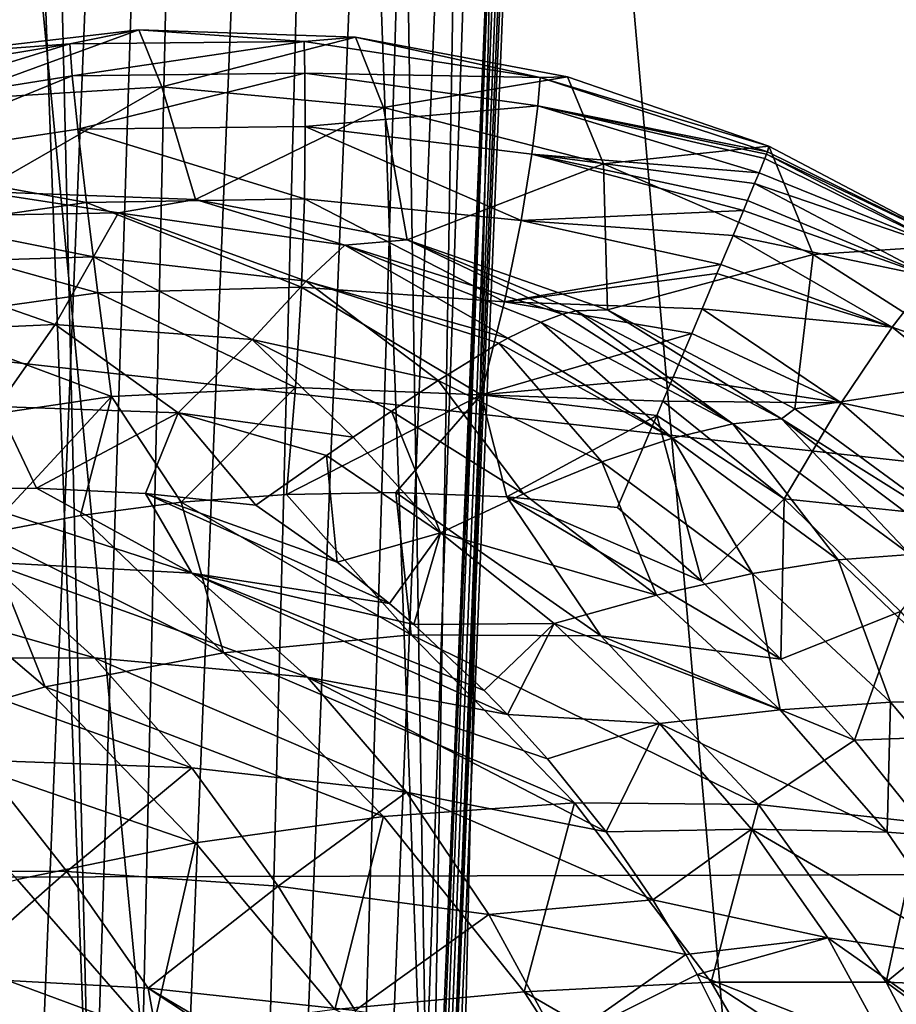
# Model space of a CAD drawing. Header units: metres. Extents: x -104 to 104, y -68 to 90.
# Tile 446 of 656: x 19.705 to 20.318, y 24.838 to 25.525. Entities that reach past the tile are written whole.
import ezdxf

# ---------------------------------------------------------------- set-up
doc = ezdxf.new("R2010")
doc.units = ezdxf.units.M
doc.layers.add('solid_FIT-BATH-153_SW0002', color=7, linetype='CONTINUOUS')

msp = doc.modelspace()

# ---------------------------------------------------------------- linework, layer by layer
at = {"layer": 'solid_FIT-BATH-153_SW0002'}
for points in [[(20.785593, 29.53274, 16.14599), (19.707029, 28.124168, 16.137243), (22.869093, 24.93479, 16.119249)], [(19.529642, 23.042793, 1.104842), (19.620802, 28.615993, 1.188013), (19.755295, 28.610641, 1.105795)], [(19.649925, 23.038979, 1.001418), (19.529642, 23.042793, 1.104842), (19.755295, 28.610641, 1.105795)], [(19.649925, 23.038979, 1.001418), (19.755295, 28.610641, 1.105795), (19.875082, 28.605886, 1.003553)], [(19.752335, 23.034723, 0.880268), (19.649925, 23.038979, 1.001418), (19.875082, 28.605886, 1.003553)], [(19.752335, 23.034723, 0.880268), (19.875082, 28.605886, 1.003553), (19.977125, 28.601843, 0.884046)], [(19.83453, 23.030125, 0.744077), (19.752335, 23.034723, 0.880268), (19.977125, 28.601843, 0.884046)], [(19.83453, 23.030125, 0.744077), (19.977125, 28.601843, 0.884046), (20.05909, 28.598604, 0.750146)], [(19.894173, 23.025311, 0.596591), (19.83453, 23.030125, 0.744077), (20.05909, 28.598604, 0.750146)], [(19.894173, 23.025311, 0.596591), (20.05909, 28.598604, 0.750146), (20.118942, 28.596245, 0.605191)], [(19.929777, 23.020416, 0.44202), (19.894173, 23.025311, 0.596591), (20.118942, 28.596245, 0.605191)], [(19.929777, 23.020416, 0.44202), (20.118942, 28.596245, 0.605191), (20.15521, 28.594822, 0.452547)], [(19.940613, 23.015574, 0.283991), (19.929777, 23.020416, 0.44202), (20.15521, 28.594822, 0.452547)], [(19.936678, 23.013231, 0.205609), (20.154938, 28.594856, 0.142722), (20.043842, 25.858883, 0.135673)], [(19.936678, 23.013231, 0.205609), (20.16395, 28.594496, 0.218871), (20.154938, 28.594856, 0.142722)], [(19.936678, 23.013231, 0.205609), (20.167076, 28.594366, 0.296473), (20.16395, 28.594496, 0.218871)], [(19.936678, 23.013231, 0.205609), (19.940613, 23.015574, 0.283991), (20.167076, 28.594366, 0.296473)], [(19.940613, 23.015574, 0.283991), (20.15521, 28.594822, 0.452547), (20.167076, 28.594366, 0.296473)], [(19.992138, 24.596708, 0.132467), (20.058281, 28.524677, -0.434288), (19.932714, 28.258127, -1.07559)], [(19.992138, 24.596708, 0.132467), (20.043842, 25.858883, 0.135673), (20.058281, 28.524677, -0.434288)], [(19.992138, 24.596708, 0.132467), (19.932714, 28.258127, -1.07559), (19.864071, 28.113836, -1.400463)], [(19.707029, 28.124168, 16.137243), (18.534935, 26.795042, 16.128386), (22.869093, 24.93479, 16.119249)], [(19.755795, 24.660843, -1.170142), (19.864071, 28.113836, -1.400463), (19.682858, 27.735041, -2.184059)], [(19.755795, 24.660843, -1.170142), (19.992138, 24.596708, 0.132467), (19.864071, 28.113836, -1.400463)], [(19.755795, 24.660843, -1.170142), (19.682858, 27.735041, -2.184059), (19.644953, 27.656227, -2.335945)], [(19.483557, 24.740845, -2.412542), (19.755795, 24.660843, -1.170142), (19.644953, 27.656227, -2.335945)], [(18.534935, 26.795042, 16.128386), (17.277424, 25.554745, 16.119595), (22.869093, 24.93479, 16.119249)], [(19.629286, 26.488607, -10.338223), (19.972721, 22.923018, -9.120847), (19.549587, 22.968636, -9.818771)], [(19.629286, 26.488607, -10.338223), (20.05438, 26.441458, -9.619786), (19.972721, 22.923018, -9.120847)], [(20.05438, 26.441458, -9.619786), (20.368761, 22.876759, -8.393817), (19.972721, 22.923018, -9.120847)], [(20.05438, 26.441458, -9.619786), (20.452295, 26.393641, -8.871739), (20.368761, 22.876759, -8.393817)], [(19.936678, 23.013231, 0.205609), (20.043842, 25.858883, 0.135673), (19.992138, 24.596708, 0.132467)], [(17.277424, 25.554745, 16.119595), (16.558352, 24.918272, 16.114887), (22.869093, 24.93479, 16.119249)], [(19.788509, 25.518089, 12.096227), (19.638414, 25.500713, 12.099199), (19.653963, 25.469006, 9.998892)], [(19.740276, 25.50839, 12.20695), (19.638414, 25.500713, 12.099199), (19.788509, 25.518089, 12.096227)], [(19.788509, 25.518089, 12.096227), (19.653963, 25.469006, 9.998892), (19.804619, 25.47827, 9.994767)], [(19.740276, 25.50839, 12.20695), (19.788509, 25.518089, 12.096227), (19.904036, 25.509905, 12.202928)], [(19.939945, 25.512947, 12.093744), (19.788509, 25.518089, 12.096227), (19.804619, 25.47827, 9.994767)], [(19.904036, 25.509905, 12.202928), (19.788509, 25.518089, 12.096227), (19.939945, 25.512947, 12.093744)], [(19.939945, 25.512947, 12.093744), (19.804619, 25.47827, 9.994767), (19.959572, 25.46381, 9.991106)], [(19.904036, 25.509905, 12.202928), (19.939945, 25.512947, 12.093744), (20.068956, 25.484852, 12.198773)], [(20.088171, 25.485376, 12.09183), (19.939945, 25.512947, 12.093744), (19.959572, 25.46381, 9.991106)], [(20.068956, 25.484852, 12.198773), (19.939945, 25.512947, 12.093744), (20.088171, 25.485376, 12.09183)], [(19.584627, 25.48247, 12.210505), (19.638414, 25.500713, 12.099199), (19.740276, 25.50839, 12.20695)], [(19.584627, 25.48247, 12.210505), (19.740276, 25.50839, 12.20695), (19.587685, 25.461382, 12.325251)], [(19.740276, 25.50839, 12.20695), (19.741968, 25.486073, 12.319621), (19.587685, 25.461382, 12.325251)], [(19.740276, 25.50839, 12.20695), (19.904036, 25.509905, 12.202928), (19.741968, 25.486073, 12.319621)], [(19.904036, 25.509905, 12.202928), (19.904549, 25.487776, 12.311658), (19.741968, 25.486073, 12.319621)], [(19.904036, 25.509905, 12.202928), (20.068956, 25.484852, 12.198773), (19.904549, 25.487776, 12.311658)], [(19.587685, 25.461382, 12.325251), (19.741968, 25.486073, 12.319621), (19.595314, 25.425924, 12.442131)], [(19.741968, 25.486073, 12.319621), (19.745924, 25.44866, 12.433794), (19.595314, 25.425924, 12.442131)], [(19.741968, 25.486073, 12.319621), (19.904549, 25.487776, 12.311658), (19.745924, 25.44866, 12.433794)], [(19.904549, 25.487776, 12.311658), (19.904915, 25.450642, 12.420792), (19.745924, 25.44866, 12.433794)], [(19.904549, 25.487776, 12.311658), (20.067427, 25.464994, 12.302103), (19.904915, 25.450642, 12.420792)], [(20.068956, 25.484852, 12.198773), (20.067427, 25.464994, 12.302103), (19.904549, 25.487776, 12.311658)], [(20.088171, 25.485376, 12.09183), (19.959572, 25.46381, 9.991106), (20.113312, 25.424608, 9.988079)], [(20.068956, 25.484852, 12.198773), (20.227776, 25.433022, 12.19517), (20.067427, 25.464994, 12.302103)], [(20.068956, 25.484852, 12.198773), (20.088171, 25.485376, 12.09183), (20.228697, 25.436941, 12.09052)], [(20.068956, 25.484852, 12.198773), (20.228697, 25.436941, 12.09052), (20.227776, 25.433022, 12.19517)], [(20.228697, 25.436941, 12.09052), (20.088171, 25.485376, 12.09183), (20.113312, 25.424608, 9.988079)], [(19.677437, 25.405104, 7.889156), (19.804619, 25.47827, 9.994767), (19.653963, 25.469006, 9.998892)], [(19.677437, 25.405104, 7.889156), (19.828234, 25.399639, 7.882992), (19.804619, 25.47827, 9.994767)], [(19.828234, 25.399639, 7.882992), (19.959572, 25.46381, 9.991106), (19.804619, 25.47827, 9.994767)], [(19.828234, 25.399639, 7.882992), (19.97613, 25.37151, 7.87786), (19.959572, 25.46381, 9.991106)], [(20.067427, 25.464994, 12.302103), (20.063295, 25.431248, 12.404289), (19.904915, 25.450642, 12.420792)], [(19.97613, 25.37151, 7.87786), (20.113312, 25.424608, 9.988079), (19.959572, 25.46381, 9.991106)], [(20.067427, 25.464994, 12.302103), (20.221939, 25.41818, 12.292513), (20.063295, 25.431248, 12.404289)], [(20.067427, 25.464994, 12.302103), (20.227776, 25.433022, 12.19517), (20.227161, 25.431355, 12.211702)], [(20.067427, 25.464994, 12.302103), (20.227161, 25.431355, 12.211702), (20.226017, 25.428368, 12.235461)], [(20.067427, 25.464994, 12.302103), (20.226017, 25.428368, 12.235461), (20.221939, 25.41818, 12.292513)], [(19.745924, 25.44866, 12.433794), (19.904915, 25.450642, 12.420792), (19.904366, 25.400084, 12.529366)], [(19.904915, 25.450642, 12.420792), (20.055708, 25.384941, 12.506132), (19.904366, 25.400084, 12.529366)], [(19.904915, 25.450642, 12.420792), (20.063295, 25.431248, 12.404289), (20.055708, 25.384941, 12.506132)], [(19.595314, 25.425924, 12.442131), (19.745924, 25.44866, 12.433794), (19.751955, 25.397446, 12.547107)], [(19.745924, 25.44866, 12.433794), (19.904366, 25.400084, 12.529366), (19.751955, 25.397446, 12.547107)], [(20.228697, 25.436941, 12.09052), (20.113312, 25.424608, 9.988079), (20.259712, 25.361122, 9.985835)], [(20.227776, 25.433022, 12.19517), (20.228697, 25.436941, 12.09052), (20.360258, 25.367704, 12.089825)], [(20.360258, 25.367704, 12.089825), (20.228697, 25.436941, 12.09052), (20.259712, 25.361122, 9.985835)], [(20.063295, 25.431248, 12.404289), (20.211107, 25.392014, 12.38572), (20.055708, 25.384941, 12.506132)], [(20.063295, 25.431248, 12.404289), (20.221939, 25.41818, 12.292513), (20.21887, 25.41069, 12.323908)], [(20.063295, 25.431248, 12.404289), (20.21887, 25.41069, 12.323908), (20.213955, 25.39884, 12.365031)], [(20.063295, 25.431248, 12.404289), (20.213955, 25.39884, 12.365031), (20.211107, 25.392014, 12.38572)], [(20.226017, 25.428368, 12.235461), (20.227161, 25.431355, 12.211702), (20.357882, 25.36331, 12.21318)], [(20.227161, 25.431355, 12.211702), (20.227776, 25.433022, 12.19517), (20.360258, 25.367704, 12.089825)], [(20.357882, 25.36331, 12.21318), (20.227161, 25.431355, 12.211702), (20.360258, 25.367704, 12.089825)], [(19.595314, 25.425924, 12.442131), (19.751955, 25.397446, 12.547107), (19.607891, 25.376863, 12.557906)], [(19.97613, 25.37151, 7.87786), (20.116045, 25.322622, 7.873909), (20.113312, 25.424608, 9.988079)], [(20.116045, 25.322622, 7.873909), (20.259712, 25.361122, 9.985835), (20.113312, 25.424608, 9.988079)], [(20.221939, 25.41818, 12.292513), (20.226017, 25.428368, 12.235461), (20.357882, 25.36331, 12.21318)], [(20.21887, 25.41069, 12.323908), (20.221939, 25.41818, 12.292513), (20.357882, 25.36331, 12.21318)], [(20.213955, 25.39884, 12.365031), (20.21887, 25.41069, 12.323908), (20.342113, 25.345709, 12.330762)], [(20.342113, 25.345709, 12.330762), (20.21887, 25.41069, 12.323908), (20.357882, 25.36331, 12.21318)], [(19.617052, 25.38751, 7.772635), (19.774334, 25.390232, 7.763947), (19.677437, 25.405104, 7.889156)], [(19.774334, 25.390232, 7.763947), (19.828234, 25.399639, 7.882992), (19.677437, 25.405104, 7.889156)], [(19.607891, 25.376863, 12.557906), (19.751955, 25.397446, 12.547107), (19.759869, 25.334364, 12.655755)], [(19.751955, 25.397446, 12.547107), (19.904366, 25.400084, 12.529366), (19.902256, 25.338322, 12.63468)], [(19.751955, 25.397446, 12.547107), (19.902256, 25.338322, 12.63468), (19.759869, 25.334364, 12.655755)], [(19.774334, 25.390232, 7.763947), (19.932417, 25.367815, 7.757102), (19.828234, 25.399639, 7.882992)], [(19.932417, 25.367815, 7.757102), (19.97613, 25.37151, 7.87786), (19.828234, 25.399639, 7.882992)], [(19.904366, 25.400084, 12.529366), (20.044031, 25.328058, 12.606482), (19.902256, 25.338322, 12.63468)], [(19.904366, 25.400084, 12.529366), (20.055708, 25.384941, 12.506132), (20.044031, 25.328058, 12.606482)], [(20.211107, 25.392014, 12.38572), (20.213955, 25.39884, 12.365031), (20.342113, 25.345709, 12.330762)], [(19.756865, 25.359556, 7.65262), (19.774334, 25.390232, 7.763947), (19.617052, 25.38751, 7.772635)], [(19.756865, 25.359556, 7.65262), (19.905474, 25.342501, 7.648065), (19.774334, 25.390232, 7.763947)], [(19.905474, 25.342501, 7.648065), (19.932417, 25.367815, 7.757102), (19.774334, 25.390232, 7.763947)], [(20.055708, 25.384941, 12.506132), (20.211107, 25.392014, 12.38572), (20.203787, 25.374556, 12.432387)], [(20.203787, 25.374556, 12.432387), (20.211107, 25.392014, 12.38572), (20.342113, 25.345709, 12.330762)], [(19.607622, 25.354912, 7.660323), (19.756865, 25.359556, 7.65262), (19.617052, 25.38751, 7.772635)], [(20.055708, 25.384941, 12.506132), (20.195208, 25.354187, 12.479437), (20.044031, 25.328058, 12.606482)], [(20.055708, 25.384941, 12.506132), (20.203787, 25.374556, 12.432387), (20.195208, 25.354187, 12.479437)], [(19.607891, 25.376863, 12.557906), (19.759869, 25.334364, 12.655755), (19.625656, 25.315582, 12.668238)], [(20.195208, 25.354187, 12.479437), (20.203787, 25.374556, 12.432387), (20.315042, 25.310574, 12.447592)], [(20.315042, 25.310574, 12.447592), (20.203787, 25.374556, 12.432387), (20.342113, 25.345709, 12.330762)], [(19.905474, 25.342501, 7.648065), (20.046331, 25.302685, 7.647329), (19.932417, 25.367815, 7.757102)], [(19.932417, 25.367815, 7.757102), (20.08465, 25.31951, 7.752591), (19.97613, 25.37151, 7.87786)], [(19.932417, 25.367815, 7.757102), (20.069427, 25.31398, 7.706519), (20.08465, 25.31951, 7.752591)], [(19.932417, 25.367815, 7.757102), (20.046331, 25.302685, 7.647329), (20.069427, 25.31398, 7.706519)], [(20.094185, 25.32181, 7.785306), (20.116045, 25.322622, 7.873909), (19.97613, 25.37151, 7.87786)], [(20.08465, 25.31951, 7.752591), (20.094185, 25.32181, 7.785306), (19.97613, 25.37151, 7.87786)], [(20.360258, 25.367704, 12.089825), (20.259712, 25.361122, 9.985835), (20.393427, 25.275669, 9.98446)], [(20.116045, 25.322622, 7.873909), (20.246889, 25.253534, 7.871168), (20.259712, 25.361122, 9.985835)], [(20.246889, 25.253534, 7.871168), (20.393427, 25.275669, 9.98446), (20.259712, 25.361122, 9.985835)], [(19.591799, 25.306021, 7.550045), (19.730076, 25.312313, 7.543994), (19.607622, 25.354912, 7.660323)], [(19.730076, 25.312313, 7.543994), (19.756865, 25.359556, 7.65262), (19.607622, 25.354912, 7.660323)], [(19.730076, 25.312313, 7.543994), (19.867723, 25.301781, 7.542863), (19.756865, 25.359556, 7.65262)], [(19.867723, 25.301781, 7.542863), (19.905474, 25.342501, 7.648065), (19.756865, 25.359556, 7.65262)], [(20.044031, 25.328058, 12.606482), (20.195208, 25.354187, 12.479437), (20.192549, 25.347887, 12.49286)], [(20.192549, 25.347887, 12.49286), (20.195208, 25.354187, 12.479437), (20.315042, 25.310574, 12.447592)], [(20.044031, 25.328058, 12.606482), (20.192549, 25.347887, 12.49286), (20.182159, 25.323309, 12.541518)], [(20.182159, 25.323309, 12.541518), (20.192549, 25.347887, 12.49286), (20.315042, 25.310574, 12.447592)], [(19.867723, 25.301781, 7.542863), (19.997746, 25.273323, 7.5476), (19.905474, 25.342501, 7.648065)], [(19.905474, 25.342501, 7.648065), (20.040117, 25.299246, 7.633033), (20.046331, 25.302685, 7.647329)], [(19.905474, 25.342501, 7.648065), (19.997746, 25.273323, 7.5476), (20.040117, 25.299246, 7.633033)], [(20.315042, 25.310574, 12.447592), (20.342113, 25.345709, 12.330762), (20.455235, 25.260508, 12.337365)], [(19.625656, 25.315582, 12.668238), (19.759869, 25.334364, 12.655755), (19.769459, 25.261978, 12.754538)], [(19.759869, 25.334364, 12.655755), (19.902256, 25.338322, 12.63468), (19.89806, 25.268234, 12.732314)], [(19.759869, 25.334364, 12.655755), (19.89806, 25.268234, 12.732314), (19.769459, 25.261978, 12.754538)], [(19.902256, 25.338322, 12.63468), (20.027843, 25.263241, 12.702241), (19.89806, 25.268234, 12.732314)], [(19.902256, 25.338322, 12.63468), (20.044031, 25.328058, 12.606482), (20.027843, 25.263241, 12.702241)], [(20.044031, 25.328058, 12.606482), (20.174889, 25.306141, 12.572737), (20.027843, 25.263241, 12.702241)], [(20.044031, 25.328058, 12.606482), (20.182159, 25.323309, 12.541518), (20.174889, 25.306141, 12.572737)], [(20.08465, 25.31951, 7.752591), (20.069427, 25.31398, 7.706519), (20.203562, 25.243052, 7.691681)], [(20.08465, 25.31951, 7.752591), (20.203562, 25.243052, 7.691681), (20.094185, 25.32181, 7.785306)], [(20.094185, 25.32181, 7.785306), (20.237694, 25.246363, 7.777561), (20.116045, 25.322622, 7.873909)], [(20.203562, 25.243052, 7.691681), (20.237694, 25.246363, 7.777561), (20.094185, 25.32181, 7.785306)], [(20.237694, 25.246363, 7.777561), (20.246889, 25.253534, 7.871168), (20.116045, 25.322622, 7.873909)], [(20.174889, 25.306141, 12.572737), (20.182159, 25.323309, 12.541518), (20.279402, 25.257721, 12.565347)], [(20.279402, 25.257721, 12.565347), (20.182159, 25.323309, 12.541518), (20.315042, 25.310574, 12.447592)], [(19.689745, 25.254965, 7.438479), (19.730076, 25.312313, 7.543994), (19.591799, 25.306021, 7.550045)], [(19.625656, 25.315582, 12.668238), (19.769459, 25.261978, 12.754538), (19.648693, 25.244064, 12.76776)], [(19.689745, 25.254965, 7.438479), (19.816051, 25.250648, 7.440207), (19.730076, 25.312313, 7.543994)], [(19.816051, 25.250648, 7.440207), (19.867723, 25.301781, 7.542863), (19.730076, 25.312313, 7.543994)], [(20.046331, 25.302685, 7.647329), (20.161432, 25.23292, 7.60996), (20.069427, 25.31398, 7.706519)], [(20.161432, 25.23292, 7.60996), (20.203562, 25.243052, 7.691681), (20.069427, 25.31398, 7.706519)], [(20.027843, 25.263241, 12.702241), (20.174889, 25.306141, 12.572737), (20.161947, 25.275621, 12.623981)], [(20.161947, 25.275621, 12.623981), (20.174889, 25.306141, 12.572737), (20.279402, 25.257721, 12.565347)], [(20.279402, 25.257721, 12.565347), (20.315042, 25.310574, 12.447592), (20.419193, 25.227608, 12.460451)], [(20.419193, 25.227608, 12.460451), (20.315042, 25.310574, 12.447592), (20.455235, 25.260508, 12.337365)], [(19.816051, 25.250648, 7.440207), (19.93832, 25.233545, 7.449471), (19.867723, 25.301781, 7.542863)], [(19.867723, 25.301781, 7.542863), (19.965164, 25.251789, 7.491497), (19.997746, 25.273323, 7.5476)], [(19.867723, 25.301781, 7.542863), (19.93832, 25.233545, 7.449471), (19.965164, 25.251789, 7.491497)], [(19.997746, 25.273323, 7.5476), (20.112171, 25.216413, 7.530537), (20.040117, 25.299246, 7.633033)], [(20.046331, 25.302685, 7.647329), (20.040117, 25.299246, 7.633033), (20.161432, 25.23292, 7.60996)], [(20.112171, 25.216413, 7.530537), (20.161432, 25.23292, 7.60996), (20.040117, 25.299246, 7.633033)], [(19.997746, 25.273323, 7.5476), (19.965164, 25.251789, 7.491497), (20.05736, 25.194136, 7.453277)], [(20.05736, 25.194136, 7.453277), (20.112171, 25.216413, 7.530537), (19.997746, 25.273323, 7.5476)], [(20.027843, 25.263241, 12.702241), (20.161947, 25.275621, 12.623981), (20.154774, 25.258724, 12.650421)], [(20.154774, 25.258724, 12.650421), (20.161947, 25.275621, 12.623981), (20.279402, 25.257721, 12.565347)], [(20.246889, 25.253534, 7.871168), (20.368198, 25.164413, 7.869659), (20.393427, 25.275669, 9.98446)], [(19.769459, 25.261978, 12.754538), (19.89806, 25.268234, 12.732314), (19.818148, 25.188223, 12.830186)], [(19.89806, 25.268234, 12.732314), (19.891745, 25.193653, 12.815663), (19.818148, 25.188223, 12.830186)], [(19.89806, 25.268234, 12.732314), (20.027843, 25.263241, 12.702241), (19.891745, 25.193653, 12.815663)], [(19.648693, 25.244064, 12.76776), (19.769459, 25.261978, 12.754538), (19.680571, 25.166086, 12.849524)], [(19.769459, 25.261978, 12.754538), (19.747747, 25.178995, 12.84147), (19.680571, 25.166086, 12.849524)], [(19.769459, 25.261978, 12.754538), (19.818148, 25.188223, 12.830186), (19.747747, 25.178995, 12.84147)], [(20.027843, 25.263241, 12.702241), (19.968077, 25.195036, 12.797936), (19.891745, 25.193653, 12.815663)], [(20.027843, 25.263241, 12.702241), (20.045704, 25.192055, 12.777184), (19.968077, 25.195036, 12.797936)], [(20.027843, 25.263241, 12.702241), (20.154774, 25.258724, 12.650421), (20.150515, 25.248699, 12.665538)], [(20.027843, 25.263241, 12.702241), (20.150515, 25.248699, 12.665538), (20.045704, 25.192055, 12.777184)], [(20.150515, 25.248699, 12.665538), (20.154774, 25.258724, 12.650421), (20.239431, 25.190531, 12.680159)], [(20.239431, 25.190531, 12.680159), (20.154774, 25.258724, 12.650421), (20.279402, 25.257721, 12.565347)], [(20.239431, 25.190531, 12.680159), (20.279402, 25.257721, 12.565347), (20.372311, 25.176678, 12.5846)], [(20.372311, 25.176678, 12.5846), (20.279402, 25.257721, 12.565347), (20.419193, 25.227608, 12.460451)], [(19.642996, 25.197538, 7.346573), (19.717066, 25.19791, 7.347286), (19.689745, 25.254965, 7.438479)], [(19.717066, 25.19791, 7.347286), (19.816051, 25.250648, 7.440207), (19.689745, 25.254965, 7.438479)], [(19.717066, 25.19791, 7.347286), (19.793285, 25.194269, 7.350467), (19.816051, 25.250648, 7.440207)], [(19.793285, 25.194269, 7.350467), (19.870403, 25.186249, 7.356316), (19.816051, 25.250648, 7.440207)], [(19.816051, 25.250648, 7.440207), (19.919756, 25.220757, 7.422234), (19.93832, 25.233545, 7.449471)], [(19.816051, 25.250648, 7.440207), (19.870403, 25.186249, 7.356316), (19.919756, 25.220757, 7.422234)], [(19.93832, 25.233545, 7.449471), (19.9993, 25.166857, 7.37976), (19.965164, 25.251789, 7.491497)], [(19.9993, 25.166857, 7.37976), (20.05736, 25.194136, 7.453277), (19.965164, 25.251789, 7.491497)], [(20.237694, 25.246363, 7.777561), (20.368198, 25.164413, 7.869659), (20.246889, 25.253534, 7.871168)], [(20.045704, 25.192055, 12.777184), (20.150515, 25.248699, 12.665538), (20.123142, 25.184408, 12.75357)], [(20.181864, 25.133106, 12.776372), (20.123142, 25.184408, 12.75357), (20.150515, 25.248699, 12.665538)], [(20.181864, 25.133106, 12.776372), (20.150515, 25.248699, 12.665538), (20.239431, 25.190531, 12.680159)], [(20.203562, 25.243052, 7.691681), (20.327597, 25.151686, 7.678465), (20.237694, 25.246363, 7.777561)], [(20.237694, 25.246363, 7.777561), (20.367001, 25.149216, 7.771724), (20.368198, 25.164413, 7.869659)], [(20.327597, 25.151686, 7.678465), (20.367001, 25.149216, 7.771724), (20.237694, 25.246363, 7.777561)], [(20.161432, 25.23292, 7.60996), (20.27729, 25.147972, 7.588133), (20.203562, 25.243052, 7.691681)], [(20.27729, 25.147972, 7.588133), (20.327597, 25.151686, 7.678465), (20.203562, 25.243052, 7.691681)], [(19.93832, 25.233545, 7.449471), (19.919756, 25.220757, 7.422234), (19.9993, 25.166857, 7.37976)], [(20.112171, 25.216413, 7.530537), (20.217484, 25.138388, 7.500478), (20.161432, 25.23292, 7.60996)], [(20.217484, 25.138388, 7.500478), (20.27729, 25.147972, 7.588133), (20.161432, 25.23292, 7.60996)], [(19.870403, 25.186249, 7.356316), (19.927279, 25.146355, 7.322006), (19.919756, 25.220757, 7.422234)], [(19.927279, 25.146355, 7.322006), (19.9993, 25.166857, 7.37976), (19.919756, 25.220757, 7.422234)], [(20.05736, 25.194136, 7.453277), (20.150324, 25.123354, 7.41679), (20.112171, 25.216413, 7.530537)], [(20.150324, 25.123354, 7.41679), (20.217484, 25.138388, 7.500478), (20.112171, 25.216413, 7.530537)], [(19.825703, 25.138718, 7.285233), (19.717066, 25.19791, 7.347286), (19.642996, 25.197538, 7.346573)], [(19.683247, 25.146259, 7.277538), (19.825703, 25.138718, 7.285233), (19.642996, 25.197538, 7.346573)], [(19.825703, 25.138718, 7.285233), (19.793285, 25.194269, 7.350467), (19.717066, 25.19791, 7.347286)], [(19.793285, 25.194269, 7.350467), (19.96365, 25.117384, 7.300067), (19.927279, 25.146355, 7.322006)], [(19.825703, 25.138718, 7.285233), (19.96365, 25.117384, 7.300067), (19.793285, 25.194269, 7.350467)], [(19.793285, 25.194269, 7.350467), (19.927279, 25.146355, 7.322006), (19.870403, 25.186249, 7.356316)], [(19.978785, 25.095638, 12.883287), (19.818148, 25.188223, 12.830186), (19.891745, 25.193653, 12.815663)], [(19.978785, 25.095638, 12.883287), (19.891745, 25.193653, 12.815663), (19.968077, 25.195036, 12.797936)], [(20.111309, 25.094925, 12.843599), (19.968077, 25.195036, 12.797936), (20.045704, 25.192055, 12.777184)], [(20.111309, 25.094925, 12.843599), (19.978785, 25.095638, 12.883287), (19.968077, 25.195036, 12.797936)], [(19.9993, 25.166857, 7.37976), (20.150324, 25.123354, 7.41679), (20.05736, 25.194136, 7.453277)], [(20.045704, 25.192055, 12.777184), (20.123142, 25.184408, 12.75357), (20.181864, 25.133106, 12.776372)], [(20.045704, 25.192055, 12.777184), (20.181864, 25.133106, 12.776372), (20.237223, 25.078568, 12.796331)], [(20.111309, 25.094925, 12.843599), (20.045704, 25.192055, 12.777184), (20.237223, 25.078568, 12.796331)], [(20.237223, 25.078568, 12.796331), (20.181864, 25.133106, 12.776372), (20.239431, 25.190531, 12.680159)], [(20.237223, 25.078568, 12.796331), (20.239431, 25.190531, 12.680159), (20.320707, 25.111803, 12.704041)], [(20.320707, 25.111803, 12.704041), (20.239431, 25.190531, 12.680159), (20.372311, 25.176678, 12.5846)], [(19.84767, 25.082996, 12.913547), (19.747747, 25.178995, 12.84147), (19.818148, 25.188223, 12.830186)], [(19.978785, 25.095638, 12.883287), (19.84767, 25.082996, 12.913547), (19.818148, 25.188223, 12.830186)], [(19.84767, 25.082996, 12.913547), (19.680571, 25.166086, 12.849524), (19.747747, 25.178995, 12.84147)], [(19.723156, 25.059185, 12.932848), (19.617182, 25.149681, 12.854253), (19.680571, 25.166086, 12.849524)], [(19.84767, 25.082996, 12.913547), (19.723156, 25.059185, 12.932848), (19.680571, 25.166086, 12.849524)], [(19.927279, 25.146355, 7.322006), (19.96365, 25.117384, 7.300067), (19.9993, 25.166857, 7.37976)], [(19.96365, 25.117384, 7.300067), (19.980787, 25.102732, 7.289732), (19.9993, 25.166857, 7.37976)], [(19.980787, 25.102732, 7.289732), (20.078716, 25.103434, 7.33987), (19.9993, 25.166857, 7.37976)], [(19.9993, 25.166857, 7.37976), (20.078716, 25.103434, 7.33987), (20.150324, 25.123354, 7.41679)], [(19.723156, 25.059185, 12.932848), (19.607948, 25.026297, 12.939938), (19.617182, 25.149681, 12.854253)], [(20.217484, 25.138388, 7.500478), (20.313818, 25.048515, 7.474006), (20.27729, 25.147972, 7.588133)], [(20.27729, 25.147972, 7.588133), (20.380846, 25.049021, 7.569231), (20.327597, 25.151686, 7.678465)], [(20.313818, 25.048515, 7.474006), (20.380846, 25.049021, 7.569231), (20.27729, 25.147972, 7.588133)], [(19.757509, 25.079622, 7.210881), (19.683247, 25.146259, 7.277538), (19.547337, 25.139881, 7.278347)], [(19.906393, 25.066139, 7.22605), (19.825703, 25.138718, 7.285233), (19.683247, 25.146259, 7.277538)], [(19.757509, 25.079622, 7.210881), (19.906393, 25.066139, 7.22605), (19.683247, 25.146259, 7.277538)], [(19.612431, 25.079384, 7.206835), (19.757509, 25.079622, 7.210881), (19.547337, 25.139881, 7.278347)], [(19.825703, 25.138718, 7.285233), (20.046225, 25.039913, 7.2503), (20.02998, 25.056631, 7.260076)], [(19.906393, 25.066139, 7.22605), (20.046225, 25.039913, 7.2503), (19.825703, 25.138718, 7.285233)], [(19.825703, 25.138718, 7.285233), (20.02998, 25.056631, 7.260076), (19.980787, 25.102732, 7.289732)], [(19.825703, 25.138718, 7.285233), (19.980787, 25.102732, 7.289732), (19.96365, 25.117384, 7.300067)], [(20.150324, 25.123354, 7.41679), (20.236731, 25.043282, 7.384515), (20.217484, 25.138388, 7.500478)], [(20.236731, 25.043282, 7.384515), (20.313818, 25.048515, 7.474006), (20.217484, 25.138388, 7.500478)], [(20.078716, 25.103434, 7.33987), (20.236731, 25.043282, 7.384515), (20.150324, 25.123354, 7.41679)], [(20.288576, 25.021917, 12.813348), (20.237223, 25.078568, 12.796331), (20.320707, 25.111803, 12.704041)], [(20.288576, 25.021917, 12.813348), (20.320707, 25.111803, 12.704041), (20.395563, 25.026039, 12.722253)], [(19.980787, 25.102732, 7.289732), (20.02998, 25.056631, 7.260076), (20.078716, 25.103434, 7.33987)], [(20.02998, 25.056631, 7.260076), (20.046225, 25.039913, 7.2503), (20.078716, 25.103434, 7.33987)], [(20.046225, 25.039913, 7.2503), (20.152412, 25.033569, 7.304568), (20.078716, 25.103434, 7.33987)], [(20.078716, 25.103434, 7.33987), (20.152412, 25.033569, 7.304568), (20.236731, 25.043282, 7.384515)], [(20.092974, 24.978312, 12.936756), (19.84767, 25.082996, 12.913547), (19.978785, 25.095638, 12.883287)], [(20.221565, 24.977102, 12.887097), (19.978785, 25.095638, 12.883287), (20.111309, 25.094925, 12.843599)], [(20.221565, 24.977102, 12.887097), (20.092974, 24.978312, 12.936756), (19.978785, 25.095638, 12.883287)], [(20.111309, 25.094925, 12.843599), (20.237223, 25.078568, 12.796331), (20.288576, 25.021917, 12.813348)], [(20.221565, 24.977102, 12.887097), (20.111309, 25.094925, 12.843599), (20.288576, 25.021917, 12.813348)], [(19.825628, 25.002771, 7.150921), (19.757509, 25.079622, 7.210881), (19.612431, 25.079384, 7.206835)], [(19.677027, 25.008018, 7.142216), (19.825628, 25.002771, 7.150921), (19.612431, 25.079384, 7.206835)], [(19.959518, 24.968714, 12.974713), (19.723156, 25.059185, 12.932848), (19.84767, 25.082996, 12.913547)], [(19.975592, 24.985626, 7.173852), (19.906393, 25.066139, 7.22605), (19.757509, 25.079622, 7.210881)], [(19.825628, 25.002771, 7.150921), (19.975592, 24.985626, 7.173852), (19.757509, 25.079622, 7.210881)], [(20.092974, 24.978312, 12.936756), (19.959518, 24.968714, 12.974713), (19.84767, 25.082996, 12.913547)], [(19.975592, 24.985626, 7.173852), (20.115147, 24.957966, 7.209178), (19.906393, 25.066139, 7.22605)], [(19.906393, 25.066139, 7.22605), (20.115147, 24.957966, 7.209178), (20.074209, 25.009026, 7.233506)], [(19.906393, 25.066139, 7.22605), (20.074209, 25.009026, 7.233506), (20.046225, 25.039913, 7.2503)], [(19.828106, 24.950235, 12.999637), (19.607948, 25.026297, 12.939938), (19.723156, 25.059185, 12.932848)], [(19.959518, 24.968714, 12.974713), (19.828106, 24.950235, 12.999637), (19.723156, 25.059185, 12.932848)], [(20.236731, 25.043282, 7.384515), (20.311441, 24.957684, 7.358446), (20.313818, 25.048515, 7.474006)], [(20.311441, 24.957684, 7.358446), (20.395792, 24.951414, 7.452986), (20.313818, 25.048515, 7.474006)], [(20.313818, 25.048515, 7.474006), (20.395792, 24.951414, 7.452986), (20.380846, 25.049021, 7.569231)], [(20.046225, 25.039913, 7.2503), (20.074209, 25.009026, 7.233506), (20.152412, 25.033569, 7.304568)], [(20.152412, 25.033569, 7.304568), (20.311441, 24.957684, 7.358446), (20.236731, 25.043282, 7.384515)], [(20.074209, 25.009026, 7.233506), (20.115147, 24.957966, 7.209178), (20.152412, 25.033569, 7.304568)], [(20.115147, 24.957966, 7.209178), (20.216682, 24.959902, 7.275468), (20.152412, 25.033569, 7.304568)], [(20.152412, 25.033569, 7.304568), (20.216682, 24.959902, 7.275468), (20.311441, 24.957684, 7.358446)], [(19.828106, 24.950235, 12.999637), (19.703632, 24.924732, 13.010571), (19.607948, 25.026297, 12.939938)], [(20.335115, 24.96446, 12.827205), (20.288576, 25.021917, 12.813348), (20.395563, 25.026039, 12.722253)], [(20.221565, 24.977102, 12.887097), (20.288576, 25.021917, 12.813348), (20.335115, 24.96446, 12.827205)], [(19.597219, 24.93083, 7.09059), (19.738279, 24.930275, 7.086863), (19.677027, 25.008018, 7.142216)], [(19.738279, 24.930275, 7.086863), (19.825628, 25.002771, 7.150921), (19.677027, 25.008018, 7.142216)], [(19.738279, 24.930275, 7.086863), (19.886047, 24.920057, 7.100294), (19.825628, 25.002771, 7.150921)], [(19.886047, 24.920057, 7.100294), (19.975592, 24.985626, 7.173852), (19.825628, 25.002771, 7.150921)], [(19.886047, 24.920057, 7.100294), (20.033224, 24.900316, 7.130879), (19.975592, 24.985626, 7.173852)], [(19.975592, 24.985626, 7.173852), (20.147802, 24.910547, 7.19023), (20.115147, 24.957966, 7.209178)], [(20.033224, 24.900316, 7.130879), (20.147802, 24.910547, 7.19023), (19.975592, 24.985626, 7.173852)], [(20.057863, 24.846233, 13.01876), (19.959518, 24.968714, 12.974713), (20.092974, 24.978312, 12.936756)], [(20.188599, 24.852976, 12.974703), (20.057863, 24.846233, 13.01876), (20.092974, 24.978312, 12.936756)], [(20.188599, 24.852976, 12.974703), (20.092974, 24.978312, 12.936756), (20.221565, 24.977102, 12.887097)], [(20.310673, 24.852991, 12.916582), (20.188599, 24.852976, 12.974703), (20.221565, 24.977102, 12.887097)], [(20.310673, 24.852991, 12.916582), (20.221565, 24.977102, 12.887097), (20.335115, 24.96446, 12.827205)], [(19.925653, 24.833874, 13.047963), (19.828106, 24.950235, 12.999637), (19.959518, 24.968714, 12.974713)], [(20.057863, 24.846233, 13.01876), (19.925653, 24.833874, 13.047963), (19.959518, 24.968714, 12.974713)], [(20.310673, 24.852991, 12.916582), (20.335115, 24.96446, 12.827205), (20.376661, 24.906754, 12.837877)], [(20.115147, 24.957966, 7.209178), (20.147802, 24.910547, 7.19023), (20.216682, 24.959902, 7.275468)], [(20.147802, 24.910547, 7.19023), (20.269922, 24.883923, 7.253225), (20.216682, 24.959902, 7.275468)], [(20.216682, 24.959902, 7.275468), (20.371939, 24.869291, 7.33944), (20.311441, 24.957684, 7.358446)], [(20.216682, 24.959902, 7.275468), (20.269922, 24.883923, 7.253225), (20.371939, 24.869291, 7.33944)], [(20.311441, 24.957684, 7.358446), (20.371939, 24.869291, 7.33944), (20.395792, 24.951414, 7.452986)], [(19.797756, 24.816952, 13.062015), (19.703632, 24.924732, 13.010571), (19.828106, 24.950235, 12.999637)], [(19.925653, 24.833874, 13.047963), (19.797756, 24.816952, 13.062015), (19.828106, 24.950235, 12.999637)], [(16.558352, 24.918272, 16.114887), (22.746119, 21.288908, 16.091179), (22.869093, 24.93479, 16.119249)], [(19.654192, 24.856606, 7.042572), (19.738279, 24.930275, 7.086863), (19.597219, 24.93083, 7.09059)], [(19.654192, 24.856606, 7.042572), (19.7952, 24.848789, 7.042102), (19.738279, 24.930275, 7.086863)], [(19.7952, 24.848789, 7.042102), (19.886047, 24.920057, 7.100294), (19.738279, 24.930275, 7.086863)], [(19.797756, 24.816952, 13.062015), (19.58894, 24.893986, 13.006928), (19.703632, 24.924732, 13.010571)], [(15.941843, 24.409426, 16.111031), (22.710913, 20.247173, 16.082232), (16.558352, 24.918272, 16.114887)], [(16.558352, 24.918272, 16.114887), (22.710913, 20.247173, 16.082232), (22.746119, 21.288908, 16.091179)], [(19.7952, 24.848789, 7.042102), (19.939745, 24.833281, 7.060401), (19.886047, 24.920057, 7.100294)], [(19.939745, 24.833281, 7.060401), (20.033224, 24.900316, 7.130879), (19.886047, 24.920057, 7.100294)], [(20.033224, 24.900316, 7.130879), (20.170822, 24.872332, 7.177369), (20.147802, 24.910547, 7.19023)], [(20.147802, 24.910547, 7.19023), (20.170822, 24.872332, 7.177369), (20.269922, 24.883923, 7.253225)], [(20.310673, 24.852991, 12.916582), (20.376661, 24.906754, 12.837877), (20.413271, 24.848917, 12.845369)], [(19.939745, 24.833281, 7.060401), (20.082256, 24.810291, 7.098016), (20.033224, 24.900316, 7.130879)], [(20.082256, 24.810291, 7.098016), (20.170822, 24.872332, 7.177369), (20.033224, 24.900316, 7.130879)], [(19.797756, 24.816952, 13.062015), (19.678503, 24.79648, 13.061088), (19.58894, 24.893986, 13.006928)], [(20.170822, 24.872332, 7.177369), (20.178629, 24.85829, 7.173153), (20.269922, 24.883923, 7.253225)], [(20.178629, 24.85829, 7.173153), (20.312681, 24.805803, 7.237443), (20.269922, 24.883923, 7.253225)], [(20.269922, 24.883923, 7.253225), (20.418434, 24.779449, 7.327104), (20.371939, 24.869291, 7.33944)], [(20.269922, 24.883923, 7.253225), (20.312681, 24.805803, 7.237443), (20.418434, 24.779449, 7.327104)], [(20.082256, 24.810291, 7.098016), (20.178629, 24.85829, 7.173153), (20.170822, 24.872332, 7.177369)], [(20.082256, 24.810291, 7.098016), (20.206482, 24.803034, 7.158993), (20.178629, 24.85829, 7.173153)], [(20.178629, 24.85829, 7.173153), (20.206482, 24.803034, 7.158993), (20.312681, 24.805803, 7.237443)], [(19.654192, 24.856606, 7.042572), (19.648773, 24.785734, 7.008565), (19.778866, 24.773685, 7.004106)], [(19.654192, 24.856606, 7.042572), (19.778866, 24.773685, 7.004106), (19.809227, 24.7701, 7.005385)], [(19.654192, 24.856606, 7.042572), (19.809227, 24.7701, 7.005385), (19.7952, 24.848789, 7.042102)], [(20.260456, 24.72912, 12.992298), (20.057863, 24.846233, 13.01876), (20.188599, 24.852976, 12.974703)], [(20.375029, 24.73028, 12.928376), (20.188599, 24.852976, 12.974703), (20.310673, 24.852991, 12.916582)], [(20.375029, 24.73028, 12.928376), (20.260456, 24.72912, 12.992298), (20.188599, 24.852976, 12.974703)], [(20.310673, 24.852991, 12.916582), (20.413271, 24.848917, 12.845369), (20.471512, 24.734077, 12.850493)], [(20.375029, 24.73028, 12.928376), (20.310673, 24.852991, 12.916582), (20.471512, 24.734077, 12.850493)], [(19.7952, 24.848789, 7.042102), (19.943823, 24.750612, 7.021837), (19.968878, 24.746311, 7.026898)], [(19.7952, 24.848789, 7.042102), (19.968878, 24.746311, 7.026898), (19.939745, 24.833281, 7.060401)], [(19.7952, 24.848789, 7.042102), (19.809227, 24.7701, 7.005385), (19.943823, 24.750612, 7.021837)], [(20.136896, 24.724882, 13.041084), (19.925653, 24.833874, 13.047963), (20.057863, 24.846233, 13.01876)], [(20.260456, 24.72912, 12.992298), (20.136896, 24.724882, 13.041084), (20.057863, 24.846233, 13.01876)]]:
    msp.add_3dface(points, dxfattribs=at)

doc.saveas('drawing.dxf')
